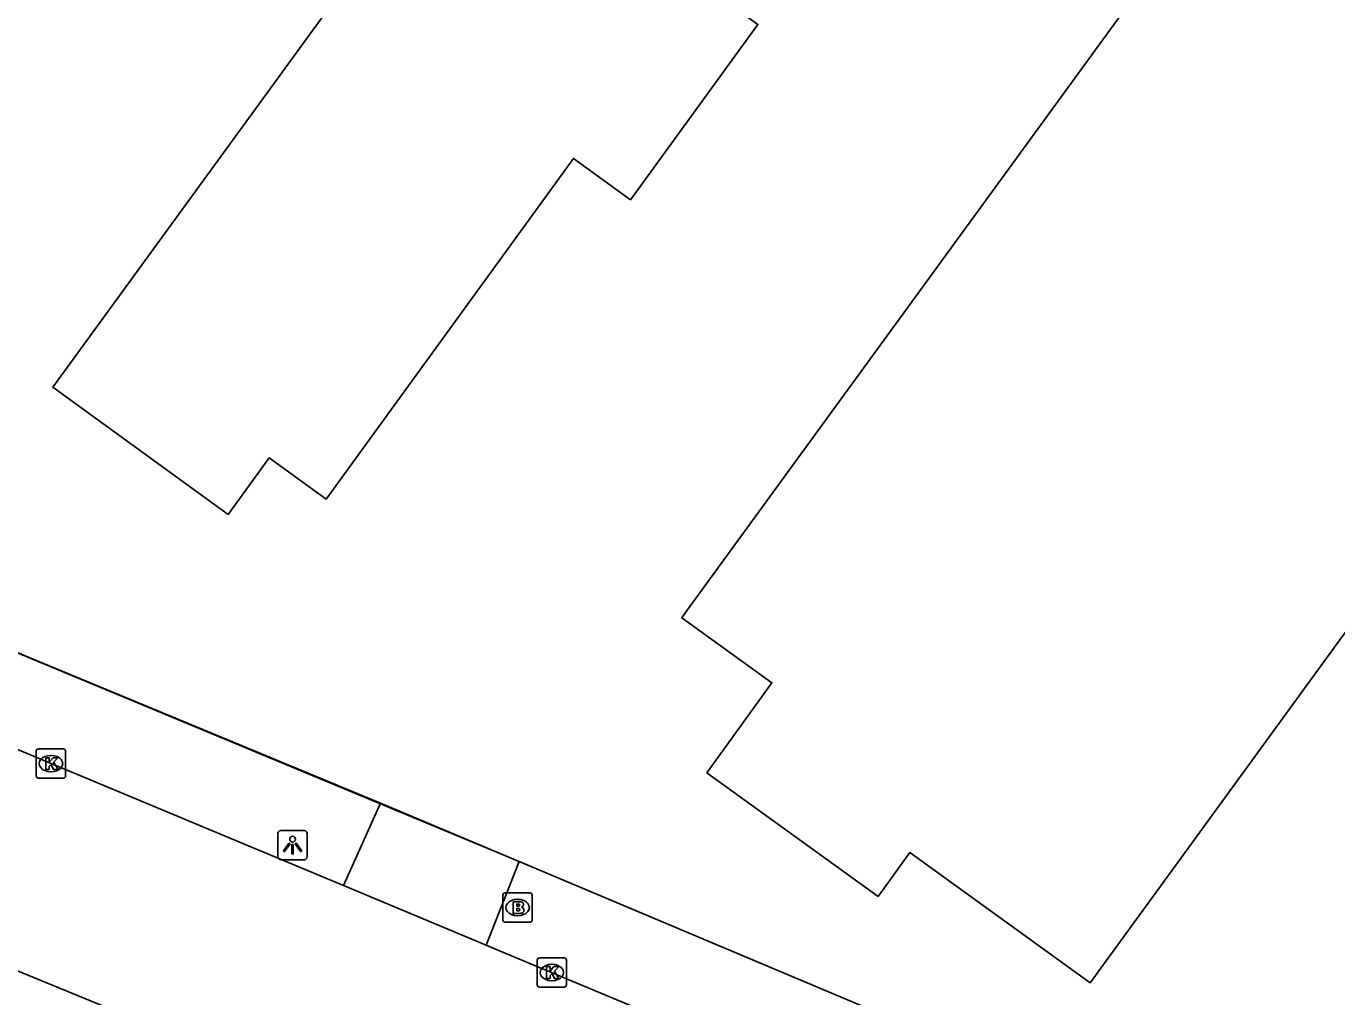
# Model space of a CAD drawing. Extents: x 159040 to 160094, y 381214 to 382518.
# Drawn here: x 159909.32 to 159954.11, y 382110.98 to 382144.15 of the extents above; entities that cross this region are included whole.
import ezdxf

# ---------------------------------------------------------------- set-up
doc = ezdxf.new("R2010")
doc.units = 0
for name, color, linetype in [('IMGEO_Brandkraan', 7, 'Continuous'), ('IMGEO_Hek', 7, 'Continuous'), ('IMGEO_Kolk', 7, 'Continuous'), ('IMGEO_Lichtpunt', 7, 'Continuous'), ('IMGEO_Pand', 7, 'Continuous'), ('IMGEO_Rijbaan_lokaal_open', 7, 'Continuous'), ('IMGEO_Voetpad_open', 7, 'Continuous')]:
    doc.layers.add(name, color=color, linetype=linetype)

msp = doc.modelspace()

# ---------------------------------------------------------------- linework, layer by layer
at = {"layer": 'IMGEO_Brandkraan'}
for p, q in [((159925.612, 382113.603), (159925.612, 382114.455)), ((159925.687, 382114.529), (159926.539, 382114.529)), ((159926.1, 382114.309), (159926.125, 382114.309)), ((159926.613, 382114.455), (159926.613, 382113.603)), ((159926.123, 382113.749), (159926.098, 382113.749)), ((159926.539, 382113.529), (159925.687, 382113.529))]:
    msp.add_line(p, q, dxfattribs=at)
for points in [[(159925.612, 382113.603), (159925.612, 382114.455)], [(159925.687, 382114.529), (159926.539, 382114.529)], [(159925.96, 382114.229), (159925.96, 382113.829), (159926.173, 382113.829)], [(159926.191, 382114.229), (159925.96, 382114.229)], [(159926.613, 382114.455), (159926.613, 382113.603)], [(159926.139, 382114.148), (159926.085, 382114.148), (159926.085, 382114.072)], [(159926.085, 382114.072), (159926.138, 382114.072)], [(159926.147, 382113.996), (159926.085, 382113.996), (159926.085, 382113.915)], [(159926.085, 382113.915), (159926.147, 382113.915)], [(159926.539, 382113.529), (159925.687, 382113.529)]]:
    msp.add_lwpolyline(points, dxfattribs=at)
for centre, radius, start, end in [((159925.689, 382114.453), 0.0765, 91.552, 178.448), ((159925.689, 382114.453), 0.0765, 91.552, 178.448), ((159926.195, 382114.084), 0.145, 59.4692, 91.5367), ((159926.22, 382114.131), 0.0922, 285.5137, 58.1501), ((159926.537, 382114.453), 0.0765, 1.552, 88.448), ((159926.537, 382114.453), 0.0765, 1.552, 88.448), ((159926.14, 382114.11), 0.0379, 267.8285, 90.9355), ((159926.148, 382113.955), 0.0404, 269.8759, 90.5077), ((159926.179, 382114.08), 0.251, 268.6676, 293.5347), ((159926.225, 382113.939), 0.105, 301.3115, 78.989), ((159925.689, 382113.605), 0.0765, 181.552, 268.448), ((159925.689, 382113.605), 0.0765, 181.552, 268.448), ((159926.537, 382113.605), 0.0765, 271.552, 358.448), ((159926.537, 382113.605), 0.0765, 271.552, 358.448)]:
    msp.add_arc(centre, radius, start, end, dxfattribs=at)
for centre, major_axis, ratio, start_param, end_param in [((159926.099, 382114.029), (-0.387, 0.002), 0.722429, 4.712389, 7.853982), ((159926.124, 382114.029), (-0.39, 0.002), 0.717154, 1.570796, 4.712389)]:
    msp.add_ellipse(centre, major_axis=major_axis, ratio=ratio, start_param=start_param, end_param=end_param, dxfattribs=at)
at = {"layer": 'IMGEO_Hek'}
for points in [[(159921.917, 382117.37), (159902.731, 382125.343)], [(159925.678, 382115.807), (159921.917, 382117.37)], [(159946.508, 382107.036), (159925.678, 382115.807)]]:
    msp.add_lwpolyline(points, dxfattribs=at)
at = {"layer": 'IMGEO_Kolk'}
for p, q in [((159909.662, 382118.522), (159909.662, 382119.374)), ((159909.737, 382119.448), (159910.589, 382119.448)), ((159910.15, 382119.228), (159910.175, 382119.228)), ((159910.663, 382119.374), (159910.663, 382118.522)), ((159910.173, 382118.668), (159910.148, 382118.668)), ((159910.589, 382118.448), (159909.737, 382118.448)), ((159926.781, 382111.382), (159926.781, 382112.234)), ((159926.856, 382112.308), (159927.708, 382112.308)), ((159927.269, 382112.088), (159927.294, 382112.088)), ((159927.782, 382112.234), (159927.782, 382111.382)), ((159927.292, 382111.528), (159927.267, 382111.528)), ((159927.708, 382111.308), (159926.856, 382111.308))]:
    msp.add_line(p, q, dxfattribs=at)
for points in [[(159909.662, 382118.522), (159909.662, 382119.374)], [(159909.737, 382119.448), (159910.589, 382119.448)], [(159909.983, 382119.148), (159910.106, 382119.148), (159910.106, 382118.997), (159910.236, 382119.148), (159910.4, 382119.148), (159910.254, 382118.997), (159910.407, 382118.748), (159910.255, 382118.748), (159910.17, 382118.912), (159910.106, 382118.845), (159910.106, 382118.748), (159909.983, 382118.748), (159909.983, 382119.148)], [(159910.663, 382119.374), (159910.663, 382118.522)], [(159910.589, 382118.448), (159909.737, 382118.448)], [(159926.781, 382111.382), (159926.781, 382112.234)], [(159926.856, 382112.308), (159927.708, 382112.308)], [(159927.102, 382112.008), (159927.225, 382112.008), (159927.225, 382111.857), (159927.355, 382112.008), (159927.519, 382112.008), (159927.373, 382111.857), (159927.526, 382111.608), (159927.374, 382111.608), (159927.289, 382111.772), (159927.225, 382111.705), (159927.225, 382111.608), (159927.102, 382111.608), (159927.102, 382112.008)], [(159927.782, 382112.234), (159927.782, 382111.382)], [(159927.708, 382111.308), (159926.856, 382111.308)]]:
    msp.add_lwpolyline(points, dxfattribs=at)
for centre, start, end in [((159909.739, 382119.372), 91.552, 178.448), ((159909.739, 382119.372), 91.552, 178.448), ((159910.587, 382119.372), 1.552, 88.448), ((159910.587, 382119.372), 1.552, 88.448), ((159909.739, 382118.524), 181.552, 268.448), ((159909.739, 382118.524), 181.552, 268.448), ((159910.587, 382118.524), 271.552, 358.448), ((159910.587, 382118.524), 271.552, 358.448), ((159926.858, 382112.232), 91.552, 178.448), ((159926.858, 382112.232), 91.552, 178.448), ((159927.706, 382112.232), 1.552, 88.448), ((159927.706, 382112.232), 1.552, 88.448), ((159926.858, 382111.384), 181.552, 268.448), ((159926.858, 382111.384), 181.552, 268.448), ((159927.706, 382111.384), 271.552, 358.448), ((159927.706, 382111.384), 271.552, 358.448)]:
    msp.add_arc(centre, 0.0765, start, end, dxfattribs=at)
for centre, major_axis, ratio, start_param, end_param in [((159910.149, 382118.948), (-0.387, 0.002), 0.722429, 4.712389, 7.853982), ((159910.174, 382118.948), (-0.39, 0.002), 0.717154, 1.570796, 4.712389), ((159927.268, 382111.808), (-0.387, 0.002), 0.722429, 4.712389, 7.853982), ((159927.293, 382111.808), (-0.39, 0.002), 0.717154, 1.570796, 4.712389)]:
    msp.add_ellipse(centre, major_axis=major_axis, ratio=ratio, start_param=start_param, end_param=end_param, dxfattribs=at)
at = {"layer": 'IMGEO_Lichtpunt'}
for p, q in [((159917.922, 382116.565), (159917.922, 382115.758)), ((159917.922, 382116.565), (159917.922, 382115.758)), ((159918.824, 382116.66), (159918.016, 382116.66)), ((159918.824, 382116.66), (159918.016, 382116.66)), ((159918.918, 382115.758), (159918.918, 382116.565)), ((159918.918, 382115.758), (159918.918, 382116.565)), ((159918.016, 382115.664), (159918.824, 382115.664)), ((159918.016, 382115.664), (159918.824, 382115.664))]:
    msp.add_line(p, q, dxfattribs=at)
for points in [[(159918.296, 382116.229), (159918.335, 382116.201), (159918.147, 382115.939), (159918.109, 382115.966), (159918.296, 382116.229)], [(159918.398, 382116.181), (159918.445, 382116.181), (159918.445, 382115.859), (159918.398, 382115.859), (159918.398, 382116.181)], [(159918.508, 382116.201), (159918.546, 382116.228), (159918.733, 382115.966), (159918.694, 382115.938), (159918.508, 382116.201)]]:
    msp.add_lwpolyline(points, dxfattribs=at)
msp.add_circle((159918.421, 382116.363), 0.0994, dxfattribs=at)
for centre, start, end in [((159918.016, 382116.565), 90, 180), ((159918.016, 382116.565), 90, 180), ((159918.824, 382116.565), 0, 90), ((159918.824, 382116.565), 0, 90), ((159918.016, 382115.758), 180, 270), ((159918.016, 382115.758), 180, 270), ((159918.824, 382115.758), 270, 0), ((159918.824, 382115.758), 270, 360)]:
    msp.add_arc(centre, 0.0946, start, end, dxfattribs=at)
at = {"layer": 'IMGEO_Pand'}
for points in [[(159962.206, 382165.774), (159931.911, 382124.188), (159931.728, 382123.929), (159934.805, 382121.713), (159932.582, 382118.634), (159938.433, 382114.41), (159939.514, 382115.908), (159945.683, 382111.456), (159963.052, 382135.327), (159967.297, 382132.238), (159963.907, 382127.589), (159973.119, 382120.855), (159972.555, 382120.078), (159977.511, 382116.483), (159983.356, 382124.541), (159981.049, 382126.214), (159986.379, 382133.555), (159987.158, 382132.997), (159992.951, 382140.932)], [(159940.338, 382160.591), (159938.928, 382158.657), (159940.861, 382157.247), (159932.383, 382145.622), (159934.324, 382144.211), (159929.967, 382138.217), (159928.026, 382139.628), (159919.566, 382127.99), (159917.625, 382129.401), (159916.214, 382127.46), (159910.232, 382131.808), (159934.357, 382164.951), (159940.338, 382160.591)]]:
    msp.add_lwpolyline(points, dxfattribs=at)
at = {"layer": 'IMGEO_Rijbaan_lokaal_open'}
for points in [[(159920.156, 382114.78), (159904.723, 382121.216), (159903.075, 382121.893), (159900.812, 382122.877), (159897.537, 382124.31), (159896.7, 382124.661), (159896.433, 382124.777)], [(159891.595, 382119.01), (159894.028, 382118.045), (159900.77, 382115.252), (159927.483, 382104.273)], [(159920.156, 382114.78), (159925.038, 382112.744)], [(159945.532, 382104.206), (159936.507, 382107.947), (159927.353, 382111.778), (159925.497, 382112.552), (159925.038, 382112.744)]]:
    msp.add_lwpolyline(points, dxfattribs=at)
at = {"layer": 'IMGEO_Voetpad_open'}
for points in [[(159921.431, 382117.596), (159902.731, 382125.343), (159897.544, 382127.5)], [(159921.431, 382117.596), (159920.156, 382114.78)], [(159926.163, 382115.603), (159925.678, 382115.807), (159921.431, 382117.596)], [(159925.038, 382112.744), (159926.163, 382115.603)], [(159946.508, 382107.036), (159926.163, 382115.603)]]:
    msp.add_lwpolyline(points, dxfattribs=at)

doc.saveas('drawing.dxf')
